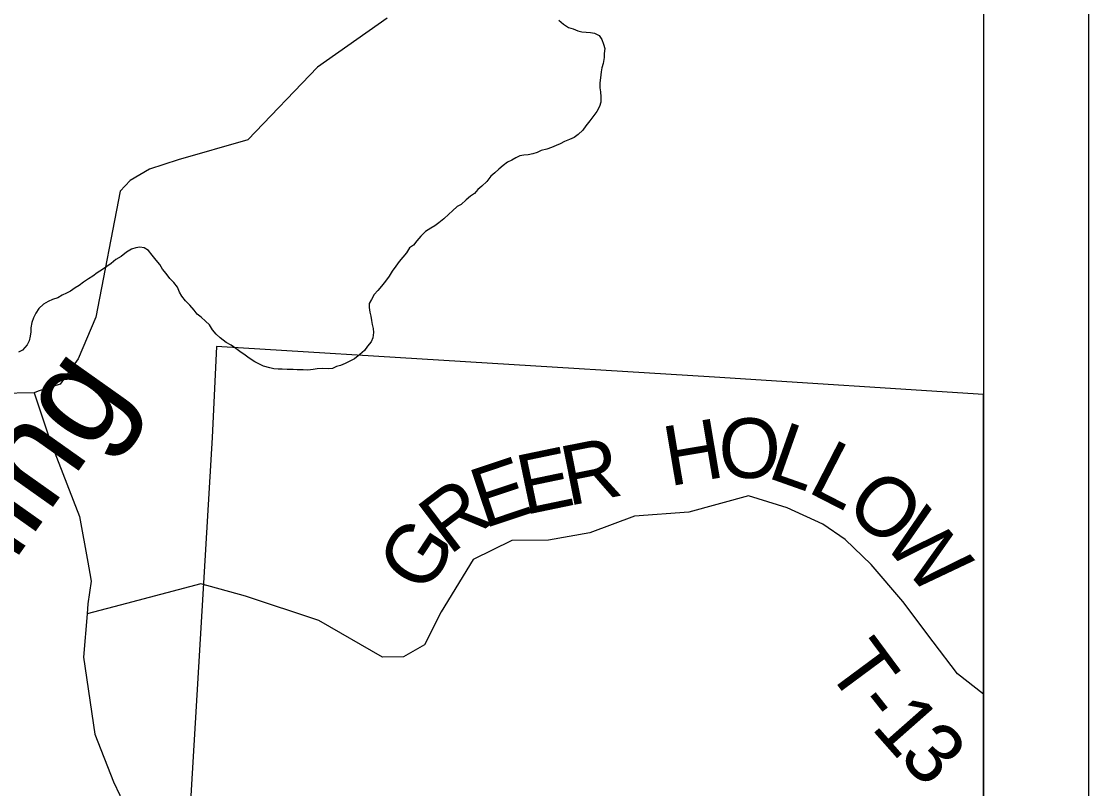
# Model space of a CAD drawing. Extents: x -15 to 405, y -40 to 87.
# Drawn here: x 7.989 to 9.004, y 16.197 to 16.927 of the extents above; entities that cross this region are included whole.
import ezdxf

# ---------------------------------------------------------------- set-up
doc = ezdxf.new("R2010")
doc.units = 0
for name, color, linetype in [('GM_P_State_Location', 7, 'Continuous'), ('GM_X_Adjacent_County_Text', 7, 'Continuous'), ('GM_X_Airport_Location_Class_2', 7, 'Continuous'), ('GM_X_Minor_Lake_Text', 7, 'Continuous'), ('GM_X_Minor_River', 7, 'Continuous'), ('GM_X_Township', 7, 'Continuous'), ('GM_X_Township_Text', 7, 'Continuous')]:
    doc.layers.add(name, color=color, linetype=linetype)

msp = doc.modelspace()

# ---------------------------------------------------------------- linework, layer by layer
at = {"layer": 'GM_P_State_Location'}
for points in [[(8.0014, 16.5732), (7.9682, 16.5725), (7.8772, 16.5798), (7.8287, 16.6024), (7.7272, 16.6746), (7.692, 16.7991), (7.6864, 16.8939), (7.6934, 16.9472), (7.6795, 17.0324), (7.6572, 17.0626), (7.636, 17.0824), (7.6339, 17.0904), (7.6269, 17.1165), (7.6513, 17.1775), (7.6706, 17.2943), (7.6834, 17.3696), (7.6671, 17.5065), (7.6183, 17.5496), (7.531, 17.6132), (7.5192, 17.6499), (7.5184, 17.8591), (7.4525, 18.0102), (7.4996, 18.4039)], [(8.9045, 16.2867), (8.8796, 16.306), (8.8566, 16.3363), (8.8276, 16.3748), (8.7975, 16.41), (8.7727, 16.4338), (8.7515, 16.4483), (8.7176, 16.4638), (8.681, 16.4751), (8.624, 16.4596), (8.5724, 16.456), (8.5299, 16.4402), (8.4905, 16.4332), (8.4559, 16.4326), (8.4191, 16.4146), (8.3886, 16.3648), (8.3728, 16.3336), (8.3527, 16.3221), (8.3326, 16.3216), (8.272, 16.3566), (8.2024, 16.3798), (8.1598, 16.3914), (8.0893, 16.3728), (8.0516, 16.3629)]]:
    msp.add_lwpolyline(points, dxfattribs=at)
at = {"layer": 'GM_X_Adjacent_County_Text'}
for points in [[(8.5003, 16.9278), (8.5049, 16.924), (8.5095, 16.921), (8.514, 16.9195), (8.5186, 16.9176), (8.5224, 16.9168), (8.5266, 16.9165), (8.5307, 16.9161), (8.5345, 16.9154), (8.5387, 16.9131), (8.5414, 16.9093), (8.5429, 16.9051), (8.5441, 16.901), (8.5437, 16.896), (8.5437, 16.8922), (8.5426, 16.8865), (8.5415, 16.8824), (8.5407, 16.8786), (8.54, 16.8729), (8.5396, 16.8683), (8.5396, 16.8634), (8.54, 16.8596), (8.5404, 16.855), (8.5404, 16.8497), (8.5393, 16.8456), (8.5366, 16.841), (8.5336, 16.8372), (8.5298, 16.8322), (8.526, 16.8273), (8.5234, 16.8231), (8.5189, 16.8189), (8.5151, 16.8163), (8.5105, 16.8144), (8.506, 16.8125), (8.5018, 16.8102), (8.498, 16.8086), (8.4934, 16.8067), (8.4889, 16.8052), (8.4836, 16.8037), (8.4798, 16.8018), (8.4756, 16.8006), (8.4714, 16.7998), (8.4673, 16.7995), (8.4635, 16.7987), (8.4597, 16.7968), (8.4559, 16.7945), (8.4517, 16.7926), (8.4475, 16.7895), (8.4434, 16.7861), (8.4396, 16.7827), (8.4358, 16.7793), (8.432, 16.7743), (8.4271, 16.7698), (8.4233, 16.7667), (8.4203, 16.7629), (8.4165, 16.7603), (8.4123, 16.7568), (8.4074, 16.7526), (8.4036, 16.7504), (8.3994, 16.7465), (8.3957, 16.7431), (8.3911, 16.7389), (8.3862, 16.7351), (8.3824, 16.7321)], [(8.3824, 16.7321), (8.3786, 16.7298), (8.3737, 16.7268), (8.3691, 16.7222), (8.3653, 16.718), (8.3623, 16.7138), (8.3585, 16.7112), (8.3555, 16.7066), (8.3521, 16.7024), (8.3487, 16.6982), (8.3453, 16.6937), (8.3419, 16.6891), (8.3389, 16.6842), (8.3354, 16.6796), (8.3317, 16.6747), (8.3283, 16.6705), (8.3248, 16.6667), (8.3222, 16.6621), (8.3199, 16.6583), (8.3199, 16.6545), (8.3207, 16.65), (8.3215, 16.6462), (8.3223, 16.642), (8.323, 16.6382), (8.3238, 16.6344), (8.3242, 16.6306), (8.3234, 16.6257), (8.3219, 16.6219), (8.3185, 16.6177), (8.3155, 16.6135), (8.311, 16.6097), (8.306, 16.6055), (8.3022, 16.6036), (8.2973, 16.6013), (8.2928, 16.5994), (8.289, 16.5983), (8.2852, 16.5964), (8.281, 16.596), (8.2761, 16.5964), (8.2707, 16.596), (8.2669, 16.5956), (8.2616, 16.5948), (8.2571, 16.5952), (8.2514, 16.5952), (8.2476, 16.5955), (8.2419, 16.5955), (8.2373, 16.5959), (8.2335, 16.5959), (8.2293, 16.5962), (8.2255, 16.597), (8.2195, 16.5985), (8.2149, 16.6008), (8.2111, 16.6027), (8.2058, 16.6061), (8.202, 16.6091), (8.197, 16.6125), (8.1932, 16.6155), (8.1887, 16.6185), (8.1841, 16.6212), (8.1784, 16.6257), (8.1746, 16.6291), (8.1711, 16.6333), (8.1681, 16.6378), (8.1643, 16.6416), (8.1601, 16.6454), (8.1563, 16.648), (8.1536, 16.6518), (8.1494, 16.6568), (8.1453, 16.6609), (8.1418, 16.6651), (8.1395, 16.6689), (8.1376, 16.6738), (8.1342, 16.6783), (8.1304, 16.6821), (8.127, 16.6867), (8.1235, 16.6908), (8.1209, 16.6954), (8.1174, 16.6996), (8.1136, 16.7041), (8.1102, 16.7086), (8.106, 16.7113), (8.1018, 16.712), (8.098, 16.7113), (8.0938, 16.7101), (8.0893, 16.7071), (8.084, 16.7029), (8.0791, 16.7002), (8.0745, 16.6964), (8.0704, 16.6934), (8.0662, 16.6907), (8.0613, 16.6873), (8.0571, 16.6842), (8.0529, 16.6816), (8.0484, 16.6785), (8.0442, 16.6755), (8.0404, 16.6732), (8.0359, 16.6701), (8.0321, 16.6682), (8.0279, 16.6663), (8.0237, 16.6637), (8.0188, 16.6621)], [(8.0188, 16.6621), (8.0146, 16.6602), (8.0101, 16.6575), (8.0059, 16.6534), (8.0029, 16.6492), (8.0006, 16.6446), (7.9991, 16.6401), (7.998, 16.6351), (7.998, 16.6313), (7.9976, 16.6272), (7.9965, 16.6226), (7.9946, 16.6188), (7.9901, 16.6139), (7.9863, 16.612)]]:
    msp.add_lwpolyline(points, dxfattribs=at)
at = {"layer": 'GM_X_Airport_Location_Class_2'}
msp.add_lwpolyline([(8.9045, 15.5504), (8.9045, 16.5717), (8.6485, 16.5881), (8.1748, 16.6173), (8.1708, 16.5309), (8.1448, 16.0941), (8.1161, 15.6025)], close=True, dxfattribs=at)
at = {"layer": 'GM_X_Township'}
for p, q in [((9.0045, 20.9941), (9.0045, 13.9941)), ((8.9045, 20.8941), (8.9045, 14.0941)), ((8.9045, 20.8941), (8.9045, 14.0941))]:
    msp.add_line(p, q, dxfattribs=at)
at = {"layer": 'GM_X_Township_Text'}
for points in [[(8.3372, 16.9297), (8.2709, 16.883), (8.2047, 16.814), (8.1383, 16.7951), (8.111, 16.7862), (8.0925, 16.7752), (8.083, 16.7652), (8.06, 16.6452), (8.0431, 16.6056), (8.0261, 16.5816), (8.0052, 16.5747), (8.0014, 16.5732), (8.0164, 16.5277), (8.0446, 16.4555), (8.0523, 16.4121), (8.0552, 16.396), (8.0553, 16.3956)], [(8.0553, 16.3956), (8.0556, 16.3942), (8.0524, 16.3726), (8.0516, 16.3629), (8.0481, 16.3218), (8.059, 16.2486), (8.0767, 16.2031), (8.0827, 16.1903), (8.0801, 16.1788), (8.0787, 16.1762), (8.0704, 16.1674), (7.9697, 16.0849), (7.9323, 15.9637)]]:
    msp.add_lwpolyline(points, dxfattribs=at)

# ---------------------------------------------------------------- texts
at = {"layer": 'GM_X_Minor_Lake_Text'}
msp.add_text('Leading', height=0.0947, rotation=54.6919, dxfattribs=at).set_placement((7.8351, 16.2047))
at = {"layer": 'GM_X_Minor_River'}
for s, rotation, p in [('H', 9.5851, (8.6056, 16.4843)), ('O', 359.6794, (8.6523, 16.4924)), ('L', 340.5269, (8.6974, 16.493)), ('E', 11.7478, (8.4678, 16.4569)), ('R', 11.1783, (8.5093, 16.4655)), ('L', 332.8044, (8.7356, 16.4796)), ('E', 18.477, (8.4292, 16.4439)), ('O', 319.7243, (8.7706, 16.4621)), ('R', 37.2016, (8.3964, 16.418)), ('W', 310.4939, (8.807, 16.4315)), ('G', 56.7898, (8.3725, 16.3799)), ('T', 306.5296, (8.7536, 16.3111)), ('-', 308.3582, (8.7801, 16.2754)), ('1', 311.4269, (8.7967, 16.2545)), ('3', 314.8505, (8.8224, 16.2256))]:
    msp.add_text(s, height=0.0568, rotation=rotation, dxfattribs=at).set_placement(p)

doc.saveas('drawing.dxf')
